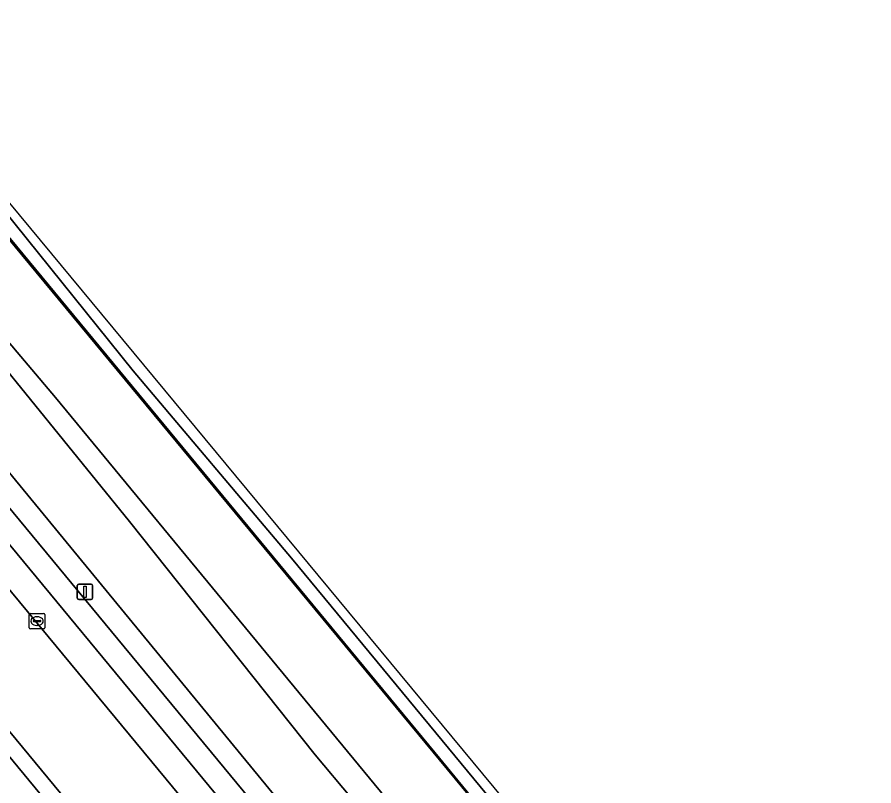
# Model space of a CAD drawing. Extents: x 158793 to 159888, y 384317 to 385256.
# Drawn here: x 159393 to 159448.3, y 385080.8 to 385130.4 of the extents above; entities that cross this region are included whole.
import ezdxf

# ---------------------------------------------------------------- set-up
doc = ezdxf.new("R2010")
doc.units = 0
for name, color, linetype in [('IMGEO_Fietspad_gesloten', 7, 'Continuous'), ('IMGEO_Grasland_overig', 7, 'Continuous'), ('IMGEO_Groenvoorziening', 7, 'Continuous'), ('IMGEO_Hek', 7, 'Continuous'), ('IMGEO_Kolk', 7, 'Continuous'), ('IMGEO_Lichtmast', 7, 'Continuous'), ('IMGEO_Parkeervlak_open', 7, 'Continuous'), ('IMGEO_Rijbaan_lokaal_open', 7, 'Continuous'), ('IMGEO_Spoorbaan_halfverhard', 7, 'Continuous'), ('IMGEO_Terreindeel_gesloten', 7, 'Continuous'), ('IMGEO_Verkeerseiland_open', 7, 'Continuous'), ('IMGEO_Voetpad_open', 7, 'Continuous')]:
    doc.layers.add(name, color=color, linetype=linetype)

msp = doc.modelspace()

# ---------------------------------------------------------------- linework, layer by layer
at = {"layer": 'IMGEO_Fietspad_gesloten'}
msp.add_lwpolyline([(159427.599, 385040.125), (159426.963, 385040.896), (159310.139, 385182.556), (159305.292, 385187.89)], dxfattribs=at)
at = {"layer": 'IMGEO_Grasland_overig'}
for points in [[(159320.599, 385188.545), (159435.874, 385048.176), (159480.455, 384993.887), (159494.557, 384976.714), (159498.367, 384972.113), (159499.262, 384971.033), (159505.464, 384963.64), (159508.186, 384960.258), (159630.789, 384812.222)], [(159381.818, 385121.964), (159395.478, 385105.84), (159422.001, 385073.661), (159432.599, 385060.675), (159445.752, 385044.139), (159461.175, 385025.404), (159474.366, 385009.682), (159485.452, 384996.701), (159497.094, 384982.699), (159508.594, 384968.418), (159520.403, 384954.166), (159532.311, 384940.054), (159543.732, 384926.039), (159553.332, 384914.821), (159563.557, 384902.44), (159566.627, 384904.959), (159564.887, 384907.048), (159528.041, 384951.662), (159493.012, 384994.28), (159470.7, 385021.144), (159427.85, 385073.253), (159340.344, 385179.112)], [(159543.732, 384926.039), (159532.311, 384940.054), (159520.403, 384954.166), (159508.594, 384968.418), (159497.094, 384982.699), (159485.452, 384996.701), (159474.366, 385009.682), (159461.175, 385025.404), (159445.752, 385044.139), (159432.599, 385060.675), (159422.001, 385073.661), (159395.478, 385105.84), (159381.818, 385121.964)], [(159540.039, 384928.759), (159528.546, 384943.134), (159502.442, 384973.887), (159489.927, 384988.239), (159466.69, 385016.979), (159450.466, 385036.803), (159426.293, 385066.023), (159412.227, 385082.788), (159400.256, 385097.837), (159389.592, 385110.954)], [(159389.592, 385110.954), (159400.256, 385097.837), (159412.227, 385082.788), (159426.293, 385066.023), (159450.466, 385036.803), (159466.69, 385016.979), (159489.927, 384988.239), (159502.442, 384973.887), (159528.546, 384943.134), (159540.039, 384928.759)]]:
    msp.add_lwpolyline(points, dxfattribs=at)
at = {"layer": 'IMGEO_Groenvoorziening'}
for points in [[(159508.186, 384960.258), (159505.464, 384963.64), (159499.262, 384971.033), (159498.367, 384972.113), (159494.557, 384976.714), (159480.455, 384993.887), (159435.874, 385048.176), (159320.599, 385188.545), (159302.586, 385210.352), (159284.076, 385232.76), (159282.981, 385235.178), (159282.836, 385235.498), (159282.422, 385238.521), (159283.262, 385241.397), (159284.651, 385244.041), (159286.033, 385245.528), (159285.586, 385246.063), (159281.152, 385238.85)], [(159318.533, 385188.249), (159434.917, 385047.393), (159500.475, 384968.05), (159507.986, 384958.96), (159519.229, 384945.296), (159521.522, 384942.521), (159537.859, 384922.752)]]:
    msp.add_lwpolyline(points, dxfattribs=at)
at = {"layer": 'IMGEO_Hek'}
msp.add_lwpolyline([(159383.324, 385127.243), (159419.948, 385082.936), (159427.888, 385073.287), (159437.454, 385061.733), (159448.597, 385048.217), (159469.341, 385023.111), (159474.059, 385017.401), (159480.46, 385009.693), (159486.821, 385001.974), (159494.758, 384992.324), (159502.719, 384982.68), (159510.631, 384973.029), (159526.535, 384953.748), (159529.73, 384949.862), (159534.481, 384944.096), (159540.858, 384936.397), (159547.185, 384928.671)], dxfattribs=at)
at = {"layer": 'IMGEO_Kolk'}
for p, q in [((159393.789, 385090.988), (159393.789, 385091.84)), ((159393.864, 385091.914), (159394.716, 385091.914)), ((159394.79, 385091.84), (159394.79, 385090.988)), ((159394.048, 385091.408), (159394.048, 385091.42)), ((159394.486, 385091.371), (159394.088, 385091.371)), ((159394.091, 385091.457), (159394.489, 385091.457)), ((159394.277, 385091.694), (159394.302, 385091.694)), ((159394.532, 385091.42), (159394.532, 385091.408)), ((159394.716, 385090.914), (159393.864, 385090.914)), ((159394.3, 385091.134), (159394.275, 385091.134))]:
    msp.add_line(p, q, dxfattribs=at)
for points in [[(159393.789, 385090.988), (159393.789, 385091.84)], [(159393.864, 385091.914), (159394.716, 385091.914)], [(159394.79, 385091.84), (159394.79, 385090.988)], [(159394.716, 385090.914), (159393.864, 385090.914)]]:
    msp.add_lwpolyline(points, dxfattribs=at)
for centre, radius, start, end in [((159393.866, 385091.838), 0.0765, 91.552, 178.448), ((159393.866, 385091.838), 0.0765, 91.552, 178.448), ((159394.714, 385091.838), 0.0765, 1.552, 88.448), ((159394.714, 385091.838), 0.0765, 1.552, 88.448), ((159394.088, 385091.417), 0.0403, 85.8775, 175.7526), ((159394.085, 385091.407), 0.0366, 178.938, 274.7102), ((159394.489, 385091.414), 0.043, 264.8664, 352.4533), ((159394.493, 385091.419), 0.0386, 1.7309, 96.639), ((159393.866, 385090.99), 0.0765, 181.552, 268.448), ((159393.866, 385090.99), 0.0765, 181.552, 268.448), ((159394.714, 385090.99), 0.0765, 271.552, 358.448), ((159394.714, 385090.99), 0.0765, 271.552, 358.448)]:
    msp.add_arc(centre, radius, start, end, dxfattribs=at)
for centre, major_axis, ratio, start_param, end_param in [((159394.276, 385091.414), (-0.387, 0.002), 0.722429, 4.712389, 7.853982), ((159394.301, 385091.414), (-0.39, 0.002), 0.717154, 1.570796, 4.712389)]:
    msp.add_ellipse(centre, major_axis=major_axis, ratio=ratio, start_param=start_param, end_param=end_param, dxfattribs=at)
at = {"layer": 'IMGEO_Lichtmast'}
for p, q in [((159396.882, 385092.903), (159396.882, 385093.703)), ((159396.882, 385093.703), (159396.882, 385092.903)), ((159396.982, 385093.803), (159397.772, 385093.803)), ((159397.772, 385093.803), (159396.982, 385093.803)), ((159397.872, 385093.703), (159397.872, 385092.903)), ((159397.872, 385092.903), (159397.872, 385093.703)), ((159397.772, 385092.803), (159396.982, 385092.803)), ((159396.982, 385092.803), (159397.772, 385092.803))]:
    msp.add_line(p, q, dxfattribs=at)
msp.add_lwpolyline([(159397.302, 385093.678), (159397.452, 385093.678), (159397.452, 385092.928), (159397.302, 385092.928), (159397.302, 385093.678)], dxfattribs=at)
for centre, start, end in [((159396.982, 385093.703), 90, 180), ((159396.982, 385093.703), 90, 180), ((159397.772, 385093.703), 0, 90), ((159397.772, 385093.703), 360, 90), ((159396.982, 385092.903), 180, 270), ((159396.982, 385092.903), 180, 270), ((159397.772, 385092.903), 270, 0), ((159397.772, 385092.903), 270, 0)]:
    msp.add_arc(centre, 0.1, start, end, dxfattribs=at)
at = {"layer": 'IMGEO_Parkeervlak_open'}
for points in [[(159313.357, 385189.189), (159432.332, 385045.283), (159493.008, 384971.951), (159497.965, 384965.89), (159499.325, 384967.06), (159433.745, 385046.437)], [(159433.745, 385046.437), (159316.51, 385188.336), (159315.873, 385188.617), (159314.82, 385188.613)]]:
    msp.add_lwpolyline(points, dxfattribs=at)
at = {"layer": 'IMGEO_Rijbaan_lokaal_open'}
for points in [[(159432.332, 385045.283), (159313.357, 385189.189), (159311.197, 385191.652), (159302.328, 385201.094), (159280.856, 385226.085), (159278.105, 385229.304), (159276.687, 385231.169), (159273.891, 385228.012), (159283.004, 385217.409)], [(159306.08, 385188.626), (159310.648, 385183.424), (159427.797, 385041.577), (159428.452, 385040.783), (159462.165, 385000), (159491.21, 384964.667), (159493.289, 384962.168), (159493.447, 384961.978), (159497.965, 384965.89), (159493.008, 384971.951), (159432.332, 385045.283)]]:
    msp.add_lwpolyline(points, dxfattribs=at)
at = {"layer": 'IMGEO_Spoorbaan_halfverhard'}
for points in [[(159629.688, 384832.232), (159424.407, 385079.936), (159290.987, 385240.928)], [(159392.075, 385118.019), (159400.497, 385107.572), (159410.708, 385095.473), (159421.234, 385082.721), (159438.711, 385061.553), (159451.729, 385045.807), (159464.416, 385030.34), (159473.571, 385019.29), (159481.951, 385009.216), (159488.169, 385001.676), (159507.455, 384978.182), (159528.436, 384952.721), (159538.316, 384940.816), (159543.418, 384934.616), (159570.742, 384901.461)]]:
    msp.add_lwpolyline(points, dxfattribs=at)
at = {"layer": 'IMGEO_Terreindeel_gesloten'}
for points in [[(159340.344, 385179.112), (159427.85, 385073.253), (159470.7, 385021.144), (159493.012, 384994.28), (159528.041, 384951.662), (159564.887, 384907.048)], [(159570.742, 384901.461), (159543.418, 384934.616), (159538.316, 384940.816), (159528.436, 384952.721), (159507.455, 384978.182), (159488.169, 385001.676), (159481.951, 385009.216), (159473.571, 385019.29), (159464.416, 385030.34), (159451.729, 385045.807), (159438.711, 385061.553), (159421.234, 385082.721), (159410.708, 385095.473), (159400.497, 385107.572), (159392.075, 385118.019)]]:
    msp.add_lwpolyline(points, dxfattribs=at)
at = {"layer": 'IMGEO_Verkeerseiland_open'}
for points in [[(159428.452, 385040.783), (159427.797, 385041.577), (159310.648, 385183.424), (159306.08, 385188.626)], [(159305.292, 385187.89), (159310.139, 385182.556), (159426.963, 385040.896), (159427.599, 385040.125), (159460.845, 385000), (159492.646, 384961.62)]]:
    msp.add_lwpolyline(points, dxfattribs=at)
at = {"layer": 'IMGEO_Voetpad_open'}
for points in [[(159434.917, 385047.393), (159318.533, 385188.249), (159317.566, 385189.466), (159314.132, 385193.095), (159306.987, 385199.894), (159303.771, 385202.868), (159279.82, 385230.712), (159278.394, 385232.554), (159276.687, 385231.169), (159278.105, 385229.304), (159280.856, 385226.085), (159302.328, 385201.094), (159311.197, 385191.652), (159313.357, 385189.189)], [(159314.82, 385188.613), (159315.873, 385188.617), (159316.51, 385188.336), (159433.745, 385046.437), (159499.325, 384967.06), (159500.475, 384968.05), (159434.917, 385047.393)]]:
    msp.add_lwpolyline(points, dxfattribs=at)

doc.saveas('drawing.dxf')
